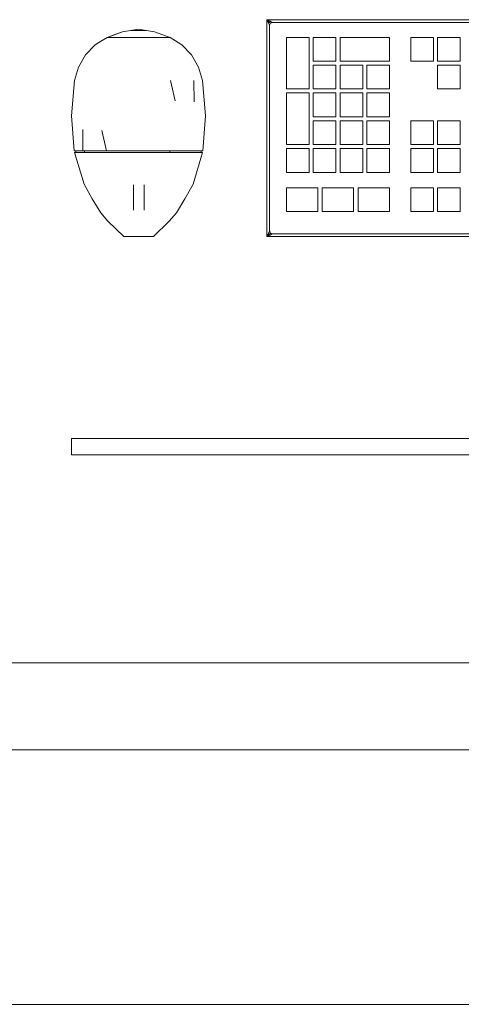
# Model space of a CAD drawing. Header units: millimetres. Extents: x 321 to 585, y -277 to 9.
# Tile 1022 of 1056: x 385.388 to 385.904, y -40.113 to -38.96. Entities that reach past the tile are written whole.
import ezdxf

# ---------------------------------------------------------------- set-up
doc = ezdxf.new("R2010")
doc.units = ezdxf.units.MM
doc.header["$MEASUREMENT"] = 0
for name, color, linetype, lineweight in [('IFC-Elemento construtivo genérico-Contorno', 253, 'Continuous', 5), ('IFC-Laje-Contorno', 134, 'Continuous', 5), ('IFC-Parede-Contorno', 42, 'Continuous', 5)]:
    doc.layers.add(name, color=color, linetype=linetype, lineweight=lineweight)

msp = doc.modelspace()

# ---------------------------------------------------------------- linework, layer by layer
at = {"layer": 'IFC-Elemento construtivo genérico-Contorno', "lineweight": 5}
for p, q in [((385.6769, -38.9604), (385.6794, -38.9629)), ((385.6769, -39.2144), (385.6769, -38.9604)), ((385.6769, -38.9604), (386.4389, -38.9604)), ((385.6769, -38.9604), (385.6794, -38.9629)), ((385.6769, -38.9604), (385.6833, -38.9636)), ((385.6769, -38.9604), (386.4389, -38.9604)), ((385.6769, -39.2144), (385.6769, -38.9604)), ((385.6769, -38.9604), (385.6807, -38.9623)), ((385.6769, -38.9604), (385.6794, -38.9654)), ((385.6794, -38.9629), (385.681, -38.9645)), ((385.6794, -38.9629), (385.681, -38.9645)), ((385.6807, -38.9623), (385.682, -38.9629)), ((385.682, -38.9629), (385.6829, -38.9634)), ((385.6826, -38.9633), (385.6833, -38.9636)), ((385.49, -38.9812), (385.5079, -38.9746)), ((385.4989, -38.9779), (385.5079, -38.9746)), ((385.4989, -38.9779), (385.5079, -38.9746)), ((385.5079, -38.9746), (385.5268, -38.9713)), ((385.5079, -38.9746), (385.5175, -38.9729)), ((385.5079, -38.9746), (385.5175, -38.9729)), ((385.5175, -38.9729), (385.5268, -38.9713)), ((385.5175, -38.9729), (385.536, -38.9729)), ((385.5175, -38.9729), (385.536, -38.9729)), ((385.5268, -38.9713), (385.536, -38.9729)), ((385.5268, -38.9713), (385.5456, -38.9746)), ((385.536, -38.9729), (385.5456, -38.9746)), ((385.536, -38.9729), (385.5456, -38.9746)), ((385.5456, -38.9746), (385.5636, -38.9812)), ((385.5456, -38.9746), (385.5636, -38.9812)), ((385.6788, -38.9641), (385.6801, -38.9668)), ((385.6794, -38.9654), (385.6801, -38.9668)), ((385.6801, -38.9668), (385.6807, -38.9652)), ((385.6801, -38.9668), (385.6807, -38.9652)), ((385.6801, -38.9668), (385.6804, -38.9659)), ((385.6801, -38.9668), (385.6804, -38.9659)), ((385.6801, -39.2081), (385.6801, -38.9668)), ((385.6801, -39.2081), (385.6801, -38.9668)), ((385.6804, -38.9659), (385.6807, -38.9652)), ((385.6804, -38.9659), (385.6807, -38.9652)), ((385.6807, -38.9652), (385.681, -38.9645)), ((385.6807, -38.9652), (385.681, -38.9645)), ((385.681, -38.9645), (385.6833, -38.9636)), ((385.681, -38.9645), (385.6829, -38.9638)), ((385.681, -38.9645), (385.6829, -38.9638)), ((385.681, -38.9645), (385.6825, -38.9639)), ((385.681, -38.9645), (385.6825, -38.9639)), ((385.6825, -38.9639), (385.6833, -38.9636)), ((385.6825, -38.9639), (385.6833, -38.9636)), ((385.6829, -38.9638), (385.6833, -38.9636)), ((385.6829, -38.9638), (385.6833, -38.9636)), ((385.6833, -38.9636), (386.4326, -38.9636)), ((385.6833, -38.9636), (386.4326, -38.9636)), ((385.4805, -38.9872), (385.49, -38.9812)), ((385.4805, -38.9872), (385.49, -38.9812)), ((385.49, -38.9812), (385.4989, -38.9779)), ((385.49, -38.9812), (385.4989, -38.9779)), ((385.49, -38.9812), (385.5007, -38.9812)), ((385.4932, -38.9812), (385.4965, -38.9812)), ((385.4965, -38.9812), (385.5007, -38.9812)), ((385.5007, -38.9812), (385.5268, -38.9812)), ((385.5073, -38.9812), (385.5203, -38.9812)), ((385.5073, -38.9812), (385.5138, -38.9812)), ((385.5138, -38.9812), (385.5203, -38.9812)), ((385.5138, -38.9812), (385.5203, -38.9812)), ((385.5203, -38.9812), (385.5268, -38.9812)), ((385.5268, -38.9812), (385.5333, -38.9812)), ((385.5268, -38.9812), (385.5528, -38.9812)), ((385.5333, -38.9812), (385.5398, -38.9812)), ((385.5398, -38.9812), (385.5463, -38.9812)), ((385.5528, -38.9812), (385.5603, -38.9812)), ((385.5528, -38.9812), (385.5571, -38.9812)), ((385.5528, -38.9812), (385.5636, -38.9812)), ((385.5528, -38.9812), (385.5571, -38.9812)), ((385.5571, -38.9812), (385.5603, -38.9812)), ((385.5636, -38.9812), (385.5731, -38.9872)), ((385.5636, -38.9812), (385.5731, -38.9872)), ((385.6997, -39.0414), (385.6997, -38.9811)), ((385.6997, -38.9811), (385.7263, -38.9811)), ((385.6997, -39.0414), (385.6997, -38.9811)), ((385.6997, -38.9811), (385.7263, -38.9811)), ((385.7263, -39.0414), (385.7263, -38.9811)), ((385.7263, -39.0414), (385.7263, -38.9811)), ((385.7311, -39.0088), (385.7311, -38.9811)), ((385.7311, -38.9811), (385.7576, -38.9811)), ((385.7311, -39.0088), (385.7311, -38.9811)), ((385.7311, -38.9811), (385.7576, -38.9811)), ((385.7576, -39.0088), (385.7576, -38.9811)), ((385.7576, -39.0088), (385.7576, -38.9811)), ((385.7625, -39.0088), (385.7625, -38.9811)), ((385.7625, -38.9811), (385.8203, -38.9811)), ((385.7625, -39.0088), (385.7625, -38.9811)), ((385.7625, -38.9811), (385.8203, -38.9811)), ((385.8203, -39.0088), (385.8203, -38.9811)), ((385.8203, -39.0088), (385.8203, -38.9811)), ((385.8453, -38.9811), (385.8718, -38.9811)), ((385.8453, -39.0088), (385.8453, -38.9811)), ((385.8453, -38.9811), (385.8718, -38.9811)), ((385.8453, -39.0088), (385.8453, -38.9811)), ((385.8718, -39.0088), (385.8718, -38.9811)), ((385.8718, -39.0088), (385.8718, -38.9811)), ((385.8767, -38.9811), (385.9032, -38.9811)), ((385.8767, -39.0088), (385.8767, -38.9811)), ((385.8767, -38.9811), (385.9032, -38.9811)), ((385.8767, -39.0088), (385.8767, -38.9811)), ((385.9032, -39.0088), (385.9032, -38.9811)), ((385.9032, -39.0088), (385.9032, -38.9811)), ((385.4648, -39.0017), (385.4762, -38.9899)), ((385.4648, -39.0017), (385.4762, -38.9899)), ((385.4762, -38.9899), (385.4805, -38.9872)), ((385.4762, -38.9899), (385.4805, -38.9872)), ((385.5731, -38.9872), (385.5774, -38.9899)), ((385.5731, -38.9872), (385.5774, -38.9899)), ((385.5774, -38.9899), (385.5887, -39.0017)), ((385.5774, -38.9899), (385.5887, -39.0017)), ((385.4566, -39.0158), (385.4648, -39.0017)), ((385.4566, -39.0158), (385.4648, -39.0017)), ((385.5887, -39.0017), (385.597, -39.0158)), ((385.5887, -39.0017), (385.597, -39.0158)), ((385.7311, -39.0088), (385.7576, -39.0088)), ((385.7311, -39.0088), (385.7576, -39.0088)), ((385.7625, -39.0088), (385.8203, -39.0088)), ((385.7625, -39.0088), (385.8203, -39.0088)), ((385.8453, -39.0088), (385.8718, -39.0088)), ((385.8453, -39.0088), (385.8718, -39.0088)), ((385.8767, -39.0088), (385.9032, -39.0088)), ((385.8767, -39.0088), (385.9032, -39.0088)), ((385.4519, -39.0315), (385.4566, -39.0158)), ((385.4519, -39.0315), (385.4566, -39.0158)), ((385.597, -39.0158), (385.6016, -39.0315)), ((385.597, -39.0158), (385.6016, -39.0315)), ((385.7311, -39.0414), (385.7311, -39.0137)), ((385.7311, -39.0137), (385.7576, -39.0137)), ((385.7311, -39.0414), (385.7311, -39.0137)), ((385.7311, -39.0137), (385.7576, -39.0137)), ((385.7576, -39.0414), (385.7576, -39.0137)), ((385.7576, -39.0414), (385.7576, -39.0137)), ((385.7625, -39.0414), (385.7625, -39.0137)), ((385.7625, -39.0137), (385.789, -39.0137)), ((385.7625, -39.0414), (385.7625, -39.0137)), ((385.7625, -39.0137), (385.789, -39.0137)), ((385.789, -39.0414), (385.789, -39.0137)), ((385.789, -39.0414), (385.789, -39.0137)), ((385.7938, -39.0414), (385.7938, -39.0137)), ((385.7938, -39.0137), (385.8203, -39.0137)), ((385.7938, -39.0414), (385.7938, -39.0137)), ((385.7938, -39.0137), (385.8203, -39.0137)), ((385.8203, -39.0414), (385.8203, -39.0137)), ((385.8203, -39.0414), (385.8203, -39.0137)), ((385.8767, -39.0414), (385.8767, -39.0137)), ((385.8767, -39.0137), (385.9032, -39.0137)), ((385.8767, -39.0414), (385.8767, -39.0137)), ((385.8767, -39.0137), (385.9032, -39.0137)), ((385.9032, -39.0414), (385.9032, -39.0137)), ((385.9032, -39.0414), (385.9032, -39.0137)), ((385.4483, -39.0728), (385.4519, -39.0315)), ((385.4483, -39.0728), (385.4519, -39.0315)), ((385.5642, -39.0315), (385.5698, -39.0555)), ((385.5642, -39.0315), (385.5698, -39.0555)), ((385.5916, -39.0315), (385.592, -39.0564)), ((385.5916, -39.0315), (385.592, -39.0564)), ((385.6016, -39.0315), (385.6052, -39.0728)), ((385.6016, -39.0315), (385.6052, -39.0728)), ((385.6997, -39.0414), (385.7263, -39.0414)), ((385.6997, -39.0414), (385.7263, -39.0414)), ((385.7311, -39.0414), (385.7576, -39.0414)), ((385.7311, -39.0414), (385.7576, -39.0414)), ((385.7625, -39.0414), (385.789, -39.0414)), ((385.7625, -39.0414), (385.789, -39.0414)), ((385.7938, -39.0414), (385.8203, -39.0414)), ((385.7938, -39.0414), (385.8203, -39.0414)), ((385.8767, -39.0414), (385.9032, -39.0414)), ((385.8767, -39.0414), (385.9032, -39.0414)), ((385.6997, -39.1066), (385.6997, -39.0462)), ((385.6997, -39.0462), (385.7263, -39.0462)), ((385.6997, -39.1066), (385.6997, -39.0462)), ((385.6997, -39.0462), (385.7263, -39.0462)), ((385.7263, -39.1066), (385.7263, -39.0462)), ((385.7263, -39.1066), (385.7263, -39.0462)), ((385.7311, -39.074), (385.7311, -39.0462)), ((385.7311, -39.0462), (385.7576, -39.0462)), ((385.7311, -39.074), (385.7311, -39.0462)), ((385.7311, -39.0462), (385.7576, -39.0462)), ((385.7576, -39.074), (385.7576, -39.0462)), ((385.7576, -39.074), (385.7576, -39.0462)), ((385.7625, -39.074), (385.7625, -39.0462)), ((385.7625, -39.0462), (385.789, -39.0462)), ((385.7625, -39.074), (385.7625, -39.0462)), ((385.7625, -39.0462), (385.789, -39.0462)), ((385.789, -39.074), (385.789, -39.0462)), ((385.789, -39.074), (385.789, -39.0462)), ((385.7938, -39.074), (385.7938, -39.0462)), ((385.7938, -39.0462), (385.8203, -39.0462)), ((385.7938, -39.074), (385.7938, -39.0462)), ((385.7938, -39.0462), (385.8203, -39.0462)), ((385.8203, -39.074), (385.8203, -39.0462)), ((385.8203, -39.074), (385.8203, -39.0462)), ((385.4483, -39.0728), (385.4516, -39.1141)), ((385.4483, -39.0728), (385.4516, -39.1141)), ((385.6019, -39.1141), (385.6052, -39.0728)), ((385.6019, -39.1141), (385.6052, -39.0728)), ((385.7311, -39.074), (385.7576, -39.074)), ((385.7311, -39.074), (385.7576, -39.074)), ((385.7625, -39.074), (385.789, -39.074)), ((385.7625, -39.074), (385.789, -39.074)), ((385.7938, -39.074), (385.8203, -39.074)), ((385.7938, -39.074), (385.8203, -39.074)), ((385.4615, -39.0891), (385.4617, -39.1141)), ((385.4615, -39.0891), (385.4617, -39.1141)), ((385.4837, -39.0901), (385.4892, -39.1141)), ((385.4837, -39.0901), (385.4892, -39.1141)), ((385.7311, -39.1066), (385.7311, -39.0788)), ((385.7311, -39.0788), (385.7576, -39.0788)), ((385.7311, -39.1066), (385.7311, -39.0788)), ((385.7311, -39.0788), (385.7576, -39.0788)), ((385.7576, -39.1066), (385.7576, -39.0788)), ((385.7576, -39.1066), (385.7576, -39.0788)), ((385.7625, -39.1066), (385.7625, -39.0788)), ((385.7625, -39.0788), (385.789, -39.0788)), ((385.7625, -39.1066), (385.7625, -39.0788)), ((385.7625, -39.0788), (385.789, -39.0788)), ((385.789, -39.1066), (385.789, -39.0788)), ((385.789, -39.1066), (385.789, -39.0788)), ((385.7938, -39.1066), (385.7938, -39.0788)), ((385.7938, -39.0788), (385.8203, -39.0788)), ((385.7938, -39.1066), (385.7938, -39.0788)), ((385.7938, -39.0788), (385.8203, -39.0788)), ((385.8203, -39.1066), (385.8203, -39.0788)), ((385.8203, -39.1066), (385.8203, -39.0788)), ((385.8453, -39.0788), (385.8718, -39.0788)), ((385.8453, -39.1066), (385.8453, -39.0788)), ((385.8453, -39.0788), (385.8718, -39.0788)), ((385.8453, -39.1066), (385.8453, -39.0788)), ((385.8718, -39.1066), (385.8718, -39.0788)), ((385.8718, -39.1066), (385.8718, -39.0788)), ((385.8767, -39.0788), (385.9032, -39.0788)), ((385.8767, -39.1066), (385.8767, -39.0788)), ((385.8767, -39.0788), (385.9032, -39.0788)), ((385.8767, -39.1066), (385.8767, -39.0788)), ((385.9032, -39.1066), (385.9032, -39.0788)), ((385.9032, -39.1066), (385.9032, -39.0788)), ((385.6997, -39.1066), (385.7263, -39.1066)), ((385.6997, -39.1066), (385.7263, -39.1066)), ((385.6997, -39.1392), (385.6997, -39.1114)), ((385.6997, -39.1114), (385.7263, -39.1114)), ((385.6997, -39.1114), (385.7263, -39.1114)), ((385.6997, -39.1392), (385.6997, -39.1114)), ((385.7263, -39.1392), (385.7263, -39.1114)), ((385.7263, -39.1392), (385.7263, -39.1114)), ((385.7311, -39.1066), (385.7576, -39.1066)), ((385.7311, -39.1066), (385.7576, -39.1066)), ((385.7311, -39.1392), (385.7311, -39.1114)), ((385.7311, -39.1114), (385.7576, -39.1114)), ((385.7311, -39.1392), (385.7311, -39.1114)), ((385.7311, -39.1114), (385.7576, -39.1114)), ((385.7576, -39.1392), (385.7576, -39.1114)), ((385.7576, -39.1392), (385.7576, -39.1114)), ((385.7625, -39.1066), (385.789, -39.1066)), ((385.7625, -39.1066), (385.789, -39.1066)), ((385.7625, -39.1392), (385.7625, -39.1114)), ((385.7625, -39.1114), (385.789, -39.1114)), ((385.7625, -39.1392), (385.7625, -39.1114)), ((385.7625, -39.1114), (385.789, -39.1114)), ((385.789, -39.1392), (385.789, -39.1114)), ((385.789, -39.1392), (385.789, -39.1114)), ((385.7938, -39.1066), (385.8203, -39.1066)), ((385.7938, -39.1066), (385.8203, -39.1066)), ((385.7938, -39.1392), (385.7938, -39.1114)), ((385.7938, -39.1114), (385.8203, -39.1114)), ((385.7938, -39.1392), (385.7938, -39.1114)), ((385.7938, -39.1114), (385.8203, -39.1114)), ((385.8203, -39.1392), (385.8203, -39.1114)), ((385.8203, -39.1392), (385.8203, -39.1114)), ((385.8453, -39.1066), (385.8718, -39.1066)), ((385.8453, -39.1066), (385.8718, -39.1066)), ((385.8453, -39.1392), (385.8453, -39.1114)), ((385.8453, -39.1114), (385.8718, -39.1114)), ((385.8453, -39.1392), (385.8453, -39.1114)), ((385.8453, -39.1114), (385.8718, -39.1114)), ((385.8718, -39.1392), (385.8718, -39.1114)), ((385.8718, -39.1392), (385.8718, -39.1114)), ((385.8767, -39.1066), (385.9032, -39.1066)), ((385.8767, -39.1066), (385.9032, -39.1066)), ((385.8767, -39.1392), (385.8767, -39.1114)), ((385.8767, -39.1114), (385.9032, -39.1114)), ((385.8767, -39.1392), (385.8767, -39.1114)), ((385.8767, -39.1114), (385.9032, -39.1114)), ((385.9032, -39.1392), (385.9032, -39.1114)), ((385.9032, -39.1392), (385.9032, -39.1114)), ((385.4516, -39.1141), (385.4567, -39.1141)), ((385.4516, -39.1141), (385.4567, -39.1141)), ((385.4519, -39.1157), (385.463, -39.1529)), ((385.4519, -39.1157), (385.4619, -39.1157)), ((385.4519, -39.1157), (385.463, -39.1529)), ((385.4519, -39.1157), (385.4569, -39.1157)), ((385.4535, -39.1157), (385.4535, -39.1141)), ((385.4535, -39.1157), (385.4535, -39.1141)), ((385.4535, -39.1157), (385.4584, -39.1157)), ((385.456, -39.1157), (385.4584, -39.1157)), ((385.4567, -39.1141), (385.4617, -39.1141)), ((385.4567, -39.1141), (385.4617, -39.1141)), ((385.4569, -39.1157), (385.4619, -39.1157)), ((385.4584, -39.1157), (385.4609, -39.1157)), ((385.4584, -39.1157), (385.4634, -39.1157)), ((385.4609, -39.1157), (385.4634, -39.1157)), ((385.4617, -39.1141), (385.4755, -39.1141)), ((385.4617, -39.1141), (385.4755, -39.1141)), ((385.4619, -39.1157), (385.4756, -39.1157)), ((385.4619, -39.1157), (385.4756, -39.1157)), ((385.4634, -39.1157), (385.4634, -39.1141)), ((385.4634, -39.1157), (385.4634, -39.1141)), ((385.4634, -39.1157), (385.4835, -39.1157)), ((385.4701, -39.1157), (385.4768, -39.1157)), ((385.4755, -39.1141), (385.4892, -39.1141)), ((385.4755, -39.1141), (385.4892, -39.1141)), ((385.4756, -39.1157), (385.4893, -39.1157)), ((385.4756, -39.1157), (385.4893, -39.1157)), ((385.4835, -39.1157), (385.4902, -39.1157)), ((385.4835, -39.1157), (385.4902, -39.1157)), ((385.4892, -39.1141), (385.508, -39.1141)), ((385.4892, -39.1141), (385.508, -39.1141)), ((385.4893, -39.1157), (385.5081, -39.1157)), ((385.4893, -39.1157), (385.5081, -39.1157)), ((385.4902, -39.1157), (385.5176, -39.1157)), ((385.4993, -39.1157), (385.5085, -39.1157)), ((385.508, -39.1141), (385.5268, -39.1141)), ((385.508, -39.1141), (385.5268, -39.1141)), ((385.5081, -39.1157), (385.5268, -39.1157)), ((385.5081, -39.1157), (385.5268, -39.1157)), ((385.5176, -39.1157), (385.5268, -39.1157)), ((385.5176, -39.1157), (385.5268, -39.1157)), ((385.5268, -39.1141), (385.5456, -39.1141)), ((385.5268, -39.1141), (385.5456, -39.1141)), ((385.5268, -39.1157), (385.5455, -39.1157)), ((385.5268, -39.1157), (385.5359, -39.1157)), ((385.5268, -39.1157), (385.5455, -39.1157)), ((385.5268, -39.1157), (385.5634, -39.1157)), ((385.5451, -39.1157), (385.5542, -39.1157)), ((385.5455, -39.1157), (385.5642, -39.1157)), ((385.5455, -39.1157), (385.5642, -39.1157)), ((385.5456, -39.1141), (385.5643, -39.1141)), ((385.5456, -39.1141), (385.5643, -39.1141)), ((385.5634, -39.1157), (385.5634, -39.1141)), ((385.5634, -39.1157), (385.5634, -39.1141)), ((385.5634, -39.1157), (385.5701, -39.1157)), ((385.5634, -39.1157), (385.5902, -39.1157)), ((385.5642, -39.1157), (385.5779, -39.1157)), ((385.5642, -39.1157), (385.5779, -39.1157)), ((385.5643, -39.1141), (385.5781, -39.1141)), ((385.5643, -39.1141), (385.5781, -39.1141)), ((385.5768, -39.1157), (385.5835, -39.1157)), ((385.5779, -39.1157), (385.5916, -39.1157)), ((385.5779, -39.1157), (385.5916, -39.1157)), ((385.5781, -39.1141), (385.5918, -39.1141)), ((385.5781, -39.1141), (385.5918, -39.1141)), ((385.5902, -39.1157), (385.5926, -39.1157)), ((385.5902, -39.1157), (385.5983, -39.1157)), ((385.5906, -39.1529), (385.6016, -39.1157)), ((385.5906, -39.1529), (385.6016, -39.1157)), ((385.5916, -39.1157), (385.6016, -39.1157)), ((385.5916, -39.1157), (385.5966, -39.1157)), ((385.5918, -39.1141), (385.5969, -39.1141)), ((385.5918, -39.1141), (385.5969, -39.1141)), ((385.5926, -39.1157), (385.5951, -39.1157)), ((385.5951, -39.1157), (385.5966, -39.1157)), ((385.5966, -39.1157), (385.5983, -39.1157)), ((385.5966, -39.1157), (385.6016, -39.1157)), ((385.5969, -39.1141), (385.6019, -39.1141)), ((385.5969, -39.1141), (385.6019, -39.1141)), ((385.6, -39.1157), (385.6, -39.1141)), ((385.6, -39.1157), (385.6, -39.1141)), ((385.6997, -39.1392), (385.7263, -39.1392)), ((385.6997, -39.1392), (385.7263, -39.1392)), ((385.7311, -39.1392), (385.7576, -39.1392)), ((385.7311, -39.1392), (385.7576, -39.1392)), ((385.7625, -39.1392), (385.789, -39.1392)), ((385.7625, -39.1392), (385.789, -39.1392)), ((385.7938, -39.1392), (385.8203, -39.1392)), ((385.7938, -39.1392), (385.8203, -39.1392)), ((385.8453, -39.1392), (385.8718, -39.1392)), ((385.8453, -39.1392), (385.8718, -39.1392)), ((385.8767, -39.1392), (385.9032, -39.1392)), ((385.8767, -39.1392), (385.9032, -39.1392)), ((385.463, -39.1529), (385.4725, -39.1703)), ((385.463, -39.1529), (385.4725, -39.1703)), ((385.5208, -39.1586), (385.5208, -39.1538)), ((385.5208, -39.1586), (385.5208, -39.1538)), ((385.5208, -39.1637), (385.5208, -39.1586)), ((385.5208, -39.1637), (385.5208, -39.1586)), ((385.5335, -39.1586), (385.5335, -39.1538)), ((385.5335, -39.1586), (385.5335, -39.1538)), ((385.5335, -39.1637), (385.5335, -39.1586)), ((385.5335, -39.1637), (385.5335, -39.1586)), ((385.581, -39.1703), (385.5906, -39.1529)), ((385.581, -39.1703), (385.5906, -39.1529)), ((385.6997, -39.1574), (385.7365, -39.1574)), ((385.6997, -39.1851), (385.6997, -39.1574)), ((385.6997, -39.1574), (385.7365, -39.1574)), ((385.6997, -39.1851), (385.6997, -39.1574)), ((385.7365, -39.1851), (385.7365, -39.1574)), ((385.7365, -39.1851), (385.7365, -39.1574)), ((385.7417, -39.1574), (385.7784, -39.1574)), ((385.7417, -39.1851), (385.7417, -39.1574)), ((385.7417, -39.1574), (385.7784, -39.1574)), ((385.7417, -39.1851), (385.7417, -39.1574)), ((385.7784, -39.1851), (385.7784, -39.1574)), ((385.7784, -39.1851), (385.7784, -39.1574)), ((385.7836, -39.1851), (385.7836, -39.1574)), ((385.7836, -39.1574), (385.8203, -39.1574)), ((385.7836, -39.1851), (385.7836, -39.1574)), ((385.7836, -39.1574), (385.8203, -39.1574)), ((385.8203, -39.1851), (385.8203, -39.1574)), ((385.8203, -39.1851), (385.8203, -39.1574)), ((385.8453, -39.1851), (385.8453, -39.1574)), ((385.8453, -39.1574), (385.8718, -39.1574)), ((385.8453, -39.1851), (385.8453, -39.1574)), ((385.8453, -39.1574), (385.8718, -39.1574)), ((385.8718, -39.1851), (385.8718, -39.1574)), ((385.8718, -39.1851), (385.8718, -39.1574)), ((385.8767, -39.1851), (385.8767, -39.1574)), ((385.8767, -39.1574), (385.9032, -39.1574)), ((385.8767, -39.1851), (385.8767, -39.1574)), ((385.8767, -39.1574), (385.9032, -39.1574)), ((385.9032, -39.1851), (385.9032, -39.1574)), ((385.9032, -39.1851), (385.9032, -39.1574)), ((385.4725, -39.1703), (385.4825, -39.1864)), ((385.4725, -39.1703), (385.4825, -39.1864)), ((385.5208, -39.1687), (385.5208, -39.1637)), ((385.5208, -39.1687), (385.5208, -39.1637)), ((385.5208, -39.1735), (385.5208, -39.1687)), ((385.5208, -39.1735), (385.5208, -39.1687)), ((385.5335, -39.1687), (385.5335, -39.1637)), ((385.5335, -39.1687), (385.5335, -39.1637)), ((385.5335, -39.1735), (385.5335, -39.1687)), ((385.5335, -39.1735), (385.5335, -39.1687)), ((385.571, -39.1864), (385.581, -39.1703)), ((385.571, -39.1864), (385.581, -39.1703)), ((385.5208, -39.1776), (385.5208, -39.1735)), ((385.5208, -39.1776), (385.5208, -39.1735)), ((385.5208, -39.1807), (385.5208, -39.1776)), ((385.5208, -39.1807), (385.5208, -39.1776)), ((385.5208, -39.1826), (385.5208, -39.1807)), ((385.5208, -39.1826), (385.5208, -39.1807)), ((385.5335, -39.1776), (385.5335, -39.1735)), ((385.5335, -39.1776), (385.5335, -39.1735)), ((385.5335, -39.1807), (385.5335, -39.1776)), ((385.5335, -39.1807), (385.5335, -39.1776)), ((385.5335, -39.1826), (385.5335, -39.1807)), ((385.5335, -39.1826), (385.5335, -39.1807)), ((385.4825, -39.1864), (385.491, -39.1961)), ((385.4825, -39.1864), (385.491, -39.1961)), ((385.5208, -39.1833), (385.5208, -39.1826)), ((385.5208, -39.1833), (385.5208, -39.1826)), ((385.5335, -39.1833), (385.5335, -39.1826)), ((385.5335, -39.1833), (385.5335, -39.1826)), ((385.5626, -39.1961), (385.571, -39.1864)), ((385.5626, -39.1961), (385.571, -39.1864)), ((385.6997, -39.1851), (385.7365, -39.1851)), ((385.6997, -39.1851), (385.7365, -39.1851)), ((385.7417, -39.1851), (385.7784, -39.1851)), ((385.7417, -39.1851), (385.7784, -39.1851)), ((385.7836, -39.1851), (385.8203, -39.1851)), ((385.7836, -39.1851), (385.8203, -39.1851)), ((385.8453, -39.1851), (385.8718, -39.1851)), ((385.8453, -39.1851), (385.8718, -39.1851)), ((385.8767, -39.1851), (385.9032, -39.1851)), ((385.8767, -39.1851), (385.9032, -39.1851)), ((385.491, -39.1961), (385.5094, -39.2144)), ((385.491, -39.1961), (385.5094, -39.2144)), ((385.5441, -39.2144), (385.5626, -39.1961)), ((385.5441, -39.2144), (385.5626, -39.1961)), ((385.5094, -39.2144), (385.5118, -39.2144)), ((385.5094, -39.2144), (385.5118, -39.2144)), ((385.5118, -39.2144), (385.5142, -39.2144)), ((385.5118, -39.2144), (385.5142, -39.2144)), ((385.5142, -39.2144), (385.5162, -39.2144)), ((385.5142, -39.2144), (385.5162, -39.2144)), ((385.5162, -39.2144), (385.5181, -39.2144)), ((385.5162, -39.2144), (385.5181, -39.2144)), ((385.5181, -39.2144), (385.5224, -39.2144)), ((385.5181, -39.2144), (385.5224, -39.2144)), ((385.5224, -39.2144), (385.5268, -39.2144)), ((385.5224, -39.2144), (385.5268, -39.2144)), ((385.5268, -39.2144), (385.5311, -39.2144)), ((385.5268, -39.2144), (385.5311, -39.2144)), ((385.5311, -39.2144), (385.5354, -39.2144)), ((385.5311, -39.2144), (385.5354, -39.2144)), ((385.5354, -39.2144), (385.5374, -39.2144)), ((385.5354, -39.2144), (385.5374, -39.2144)), ((385.5374, -39.2144), (385.5393, -39.2144)), ((385.5374, -39.2144), (385.5393, -39.2144)), ((385.5393, -39.2144), (385.5417, -39.2144)), ((385.5393, -39.2144), (385.5417, -39.2144)), ((385.5417, -39.2144), (385.5441, -39.2144)), ((385.5417, -39.2144), (385.5441, -39.2144)), ((385.6769, -39.2144), (385.6801, -39.2081)), ((385.6769, -39.2144), (385.6833, -39.2112)), ((385.6769, -39.2144), (385.6794, -39.2119)), ((385.6769, -39.2144), (385.6794, -39.2119)), ((385.6769, -39.2144), (385.6807, -39.2125)), ((385.6769, -39.2144), (386.4389, -39.2144)), ((385.6769, -39.2144), (386.4389, -39.2144)), ((385.6788, -39.2107), (385.6801, -39.2081)), ((385.6788, -39.2107), (385.6794, -39.2094)), ((385.6794, -39.2094), (385.6801, -39.2081)), ((385.6794, -39.2094), (385.6798, -39.2087)), ((385.6794, -39.2119), (385.681, -39.2103)), ((385.6794, -39.2119), (385.681, -39.2103)), ((385.6798, -39.2087), (385.6801, -39.2081)), ((385.6798, -39.2087), (385.6801, -39.2081)), ((385.6801, -39.2081), (385.681, -39.2103)), ((385.6801, -39.2081), (385.6803, -39.2085)), ((385.6801, -39.2081), (385.681, -39.2103)), ((385.6801, -39.2081), (385.6804, -39.2089)), ((385.6803, -39.2085), (385.6804, -39.2089)), ((385.6804, -39.2089), (385.681, -39.2103)), ((385.6807, -39.2125), (385.6833, -39.2112)), ((385.6807, -39.2125), (385.6833, -39.2112)), ((385.681, -39.2103), (385.6817, -39.2106)), ((385.681, -39.2103), (385.6817, -39.2106)), ((385.6817, -39.2106), (385.6833, -39.2112)), ((385.6817, -39.2106), (385.6825, -39.2109)), ((385.6817, -39.2106), (385.6833, -39.2112)), ((385.6817, -39.2106), (385.6825, -39.2109)), ((385.682, -39.2119), (385.6833, -39.2112)), ((385.682, -39.2119), (385.6833, -39.2112)), ((385.6825, -39.2109), (385.6833, -39.2112)), ((385.6825, -39.2109), (385.6833, -39.2112)), ((385.6833, -39.2112), (386.4326, -39.2112)), ((385.6833, -39.2112), (386.4326, -39.2112)), ((385.4483, -39.4509), (385.4488, -39.4509)), ((385.4483, -39.47), (385.4483, -39.4509)), ((385.4483, -39.4509), (385.4488, -39.4509)), ((385.4483, -39.47), (385.4483, -39.4509)), ((385.4488, -39.4509), (385.45, -39.4509)), ((385.4488, -39.4509), (385.45, -39.4509)), ((385.45, -39.4509), (385.452, -39.4509)), ((385.45, -39.4509), (385.452, -39.4509)), ((385.452, -39.4509), (385.4547, -39.4509)), ((385.452, -39.4509), (385.4547, -39.4509)), ((385.4547, -39.4509), (385.4577, -39.4509)), ((385.4547, -39.4509), (385.4577, -39.4509)), ((385.4577, -39.4509), (385.461, -39.4509)), ((385.4577, -39.4509), (385.461, -39.4509)), ((385.461, -39.4509), (386.6548, -39.4509)), ((385.461, -39.4509), (386.6548, -39.4509)), ((385.4483, -39.47), (385.4488, -39.47)), ((385.4483, -39.47), (385.4488, -39.47)), ((385.4488, -39.47), (385.45, -39.47)), ((385.4488, -39.47), (385.45, -39.47)), ((385.45, -39.47), (385.452, -39.47)), ((385.45, -39.47), (385.452, -39.47)), ((385.452, -39.47), (385.4547, -39.47)), ((385.452, -39.47), (385.4547, -39.47)), ((385.4547, -39.47), (385.4577, -39.47)), ((385.4547, -39.47), (385.4577, -39.47)), ((385.4577, -39.47), (385.461, -39.47)), ((385.4577, -39.47), (385.461, -39.47)), ((385.461, -39.47), (386.6548, -39.47)), ((385.461, -39.47), (386.6548, -39.47))]:
    msp.add_line(p, q, dxfattribs=at)
at = {"layer": 'IFC-Laje-Contorno', "color": 7, "lineweight": 5}
msp.add_line((378.8256, -39.8154), (386.923, -39.8154), dxfattribs=at)
at = {"layer": 'IFC-Parede-Contorno', "color": 7, "lineweight": 5}
for p, q in [((381.9118, -39.7132), (391.9509, -39.7132)), ((382.4868, -40.1132), (391.9509, -40.1132))]:
    msp.add_line(p, q, dxfattribs=at)

doc.saveas('drawing.dxf')
